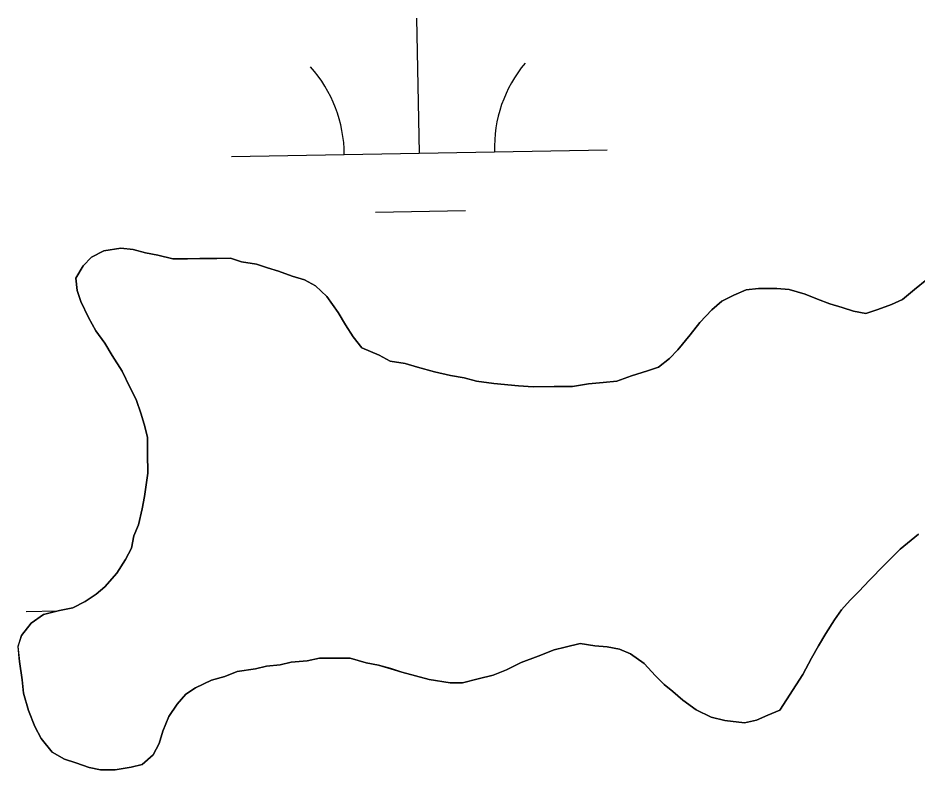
# Model space of a CAD drawing. Extents: x 3925854 to 3964121, y 224593 to 250589.
# Drawn here: x 3944669.4 to 3944909, y 230663.9 to 230864 of the extents above; entities that cross this region are included whole.
import ezdxf

# ---------------------------------------------------------------- set-up
doc = ezdxf.new("R2010")
doc.units = 0
doc.layers.add('V-TOPO-SHOR', color=7, linetype='Continuous')
doc.layers.add('V-WETL-SWMP', color=7, linetype='Continuous')

msp = doc.modelspace()

# ---------------------------------------------------------------- linework, layer by layer
at = {"layer": 'V-TOPO-SHOR'}
for points in [[(3944872.263, 230679.76), (3944869.005, 230678.416), (3944866.07, 230677.079), (3944862.804, 230676.391), (3944857.561, 230676.991), (3944853.948, 230677.937), (3944850.002, 230679.862), (3944846.375, 230682.444), (3944843.733, 230684.71), (3944841.42, 230686.649), (3944839.106, 230688.918), (3944836.126, 230692.16), (3944832.499, 230694.743), (3944829.54, 230696.023), (3944826.259, 230696.645), (3944822.984, 230696.938), (3944819.048, 230697.555), (3944815.13, 230696.533), (3944812.191, 230695.847), (3944807.952, 230694.167), (3944803.387, 230692.486), (3944799.477, 230690.481), (3944795.889, 230689.135), (3944791.971, 230688.113), (3944787.728, 230687.087), (3944784.453, 230687.055), (3944778.879, 230687.98), (3944775.268, 230688.926), (3944771.657, 230689.873), (3944768.7, 230690.825), (3944765.417, 230691.773), (3944762.138, 230692.394), (3944757.868, 230693.661), (3944754.268, 230693.625), (3944749.684, 230693.577), (3944746.42, 230692.889), (3944742.166, 230692.521), (3944739.227, 230691.835), (3944735.631, 230691.47), (3944732.69, 230690.786), (3944727.787, 230690.081), (3944724.527, 230688.74), (3944720.937, 230687.72), (3944716.699, 230685.713), (3944714.098, 230684.05), (3944711.833, 230681.408), (3944709.574, 230678.113), (3944707.979, 230674.169), (3944707.029, 230670.884), (3944705.423, 230667.922), (3944702.503, 230665.272), (3944699.564, 230664.588), (3944695.314, 230663.892), (3944691.386, 230663.851), (3944688.433, 230664.475), (3944684.818, 230665.749), (3944681.863, 230666.702), (3944678.57, 230668.633), (3944675.588, 230672.202), (3944673.919, 230675.461), (3944672.237, 230679.698), (3944670.881, 230684.267), (3944670.519, 230687.866), (3944669.814, 230692.768), (3944669.448, 230696.694), (3944670.398, 230699.65), (3944672.985, 230702.949), (3944676.235, 230705.276), (3944680.48, 230706.3), (3944684.075, 230706.992), (3944687.331, 230708.661), (3944690.258, 230710.656), (3944692.529, 230712.642), (3944695.767, 230716.275), (3944698.022, 230719.9), (3944699.627, 230722.862), (3944700.25, 230726.143), (3944701.53, 230729.102), (3944702.468, 230733.368), (3944703.088, 230736.647), (3944704.01, 230742.877), (3944703.955, 230748.114), (3944703.912, 230752.369), (3944703.228, 230755.308), (3944702.214, 230758.573), (3944700.864, 230762.486), (3944699.195, 230765.745), (3944697.188, 230769.98), (3944694.526, 230774.209), (3944692.529, 230777.461), (3944690.202, 230780.712), (3944688.203, 230784.294), (3944686.194, 230788.529), (3944685.185, 230791.466), (3944684.822, 230794.734), (3944686.753, 230798.027), (3944689.023, 230800.344), (3944692.279, 230802.013), (3944696.854, 230802.713), (3944700.133, 230802.42), (3944703.416, 230801.47)], [(3944703.416, 230801.47), (3944706.695, 230800.85), (3944710.633, 230799.908), (3944714.561, 230799.946), (3944717.836, 230799.979), (3944722.417, 230800.026), (3944726.02, 230800.063), (3944728.975, 230799.111), (3944732.909, 230798.496), (3944735.864, 230797.542), (3944738.822, 230796.592), (3944742.434, 230795.318), (3944745.719, 230794.37), (3944748.681, 230792.762), (3944751.657, 230789.846), (3944754.647, 230785.621), (3944756.643, 230782.366), (3944758.64, 230779.114), (3944760.963, 230776.192), (3944765.565, 230774.273), (3944768.528, 230772.665), (3944772.462, 230772.051), (3944775.745, 230771.102), (3944780.343, 230769.839), (3944784.607, 230768.901), (3944788.213, 230768.282), (3944791.498, 230767.332), (3944796.088, 230766.726), (3944802.642, 230766.136), (3944806.572, 230765.849), (3944812.136, 230765.905), (3944817.047, 230765.956), (3944821.297, 230766.652), (3944825.221, 230767.021), (3944828.817, 230767.383), (3944832.733, 230768.733), (3944836.974, 230770.085), (3944839.911, 230771.096), (3944842.834, 230773.419), (3944845.103, 230775.733), (3944848.337, 230779.694), (3944850.921, 230782.993), (3944854.161, 230786.301), (3944856.758, 230788.619), (3944860.014, 230790.288), (3944863.275, 230791.632), (3944866.543, 230791.992), (3944871.454, 230792.041), (3944874.731, 230791.746), (3944878.999, 230790.481), (3944882.286, 230789.205), (3944885.573, 230787.929), (3944888.856, 230786.979), (3944891.814, 230786.026), (3944895.092, 230785.406), (3944898.357, 230786.421), (3944901.945, 230787.767), (3944904.878, 230789.106), (3944908.124, 230791.756), (3944911.37, 230794.409)], [(3944909.111, 230726.62), (3944904.241, 230722.643), (3944900.028, 230718.344), (3944896.139, 230714.375), (3944893.223, 230711.399), (3944890.955, 230709.085), (3944888.69, 230706.443), (3944886.753, 230703.803), (3944884.496, 230700.18), (3944882.567, 230696.887), (3944880.636, 230693.594), (3944878.387, 230689.316), (3944872.263, 230679.76)]]:
    msp.add_lwpolyline(points, dxfattribs=at)
at = {"layer": 'V-WETL-SWMP'}
for p, q in [((3944776.298, 230828.029), (3944775.644, 230864.023)), ((3944726.306, 230827.12), (3944826.29, 230828.938)), ((3944764.581, 230812.383), (3944788.577, 230812.819)), ((3944692.279, 230802.013), (3944689.022, 230800.343)), ((3944696.855, 230802.714), (3944692.279, 230802.013)), ((3944700.132, 230802.42), (3944696.855, 230802.714)), ((3944703.415, 230801.471), (3944700.132, 230802.42)), ((3944706.695, 230800.849), (3944703.415, 230801.471)), ((3944689.022, 230800.343), (3944686.754, 230798.028)), ((3944710.633, 230799.907), (3944706.695, 230800.849)), ((3944714.562, 230799.947), (3944710.633, 230799.907)), ((3944717.835, 230799.98), (3944714.562, 230799.947)), ((3944722.418, 230800.026), (3944717.835, 230799.98)), ((3944726.019, 230800.063), (3944722.418, 230800.026)), ((3944728.975, 230799.111), (3944726.019, 230800.063)), ((3944732.909, 230798.496), (3944728.975, 230799.111)), ((3944686.754, 230798.028), (3944684.823, 230794.735)), ((3944735.865, 230797.543), (3944732.909, 230798.496)), ((3944738.821, 230796.591), (3944735.865, 230797.543)), ((3944742.435, 230795.318), (3944738.821, 230796.591)), ((3944684.823, 230794.735), (3944685.184, 230791.465)), ((3944745.719, 230794.369), (3944742.435, 230795.318)), ((3944748.681, 230792.762), (3944745.719, 230794.369)), ((3944911.37, 230794.409), (3944908.124, 230791.757)), ((3944751.657, 230789.846), (3944748.681, 230792.762)), ((3944866.544, 230791.991), (3944863.274, 230791.631)), ((3944871.455, 230792.041), (3944866.544, 230791.991)), ((3944874.731, 230791.747), (3944871.455, 230792.041)), ((3944879, 230790.481), (3944874.731, 230791.747)), ((3944908.124, 230791.757), (3944904.877, 230789.106)), ((3944685.184, 230791.465), (3944686.195, 230788.529)), ((3944754.646, 230785.621), (3944751.657, 230789.846)), ((3944860.014, 230790.288), (3944856.757, 230788.619)), ((3944863.274, 230791.631), (3944860.014, 230790.288)), ((3944882.287, 230789.204), (3944879, 230790.481)), ((3944686.195, 230788.529), (3944688.203, 230784.293)), ((3944856.757, 230788.619), (3944854.162, 230786.301)), ((3944885.573, 230787.928), (3944882.287, 230789.204)), ((3944888.857, 230786.979), (3944885.573, 230787.928)), ((3944891.813, 230786.027), (3944888.857, 230786.979)), ((3944901.944, 230787.766), (3944898.356, 230786.421)), ((3944904.877, 230789.106), (3944901.944, 230787.766)), ((3944756.644, 230782.367), (3944754.646, 230785.621)), ((3944854.162, 230786.301), (3944850.922, 230782.994)), ((3944895.093, 230785.405), (3944891.813, 230786.027)), ((3944898.356, 230786.421), (3944895.093, 230785.405)), ((3944688.203, 230784.293), (3944690.203, 230780.712)), ((3944758.641, 230779.114), (3944756.644, 230782.367)), ((3944850.922, 230782.994), (3944848.336, 230779.694)), ((3944690.203, 230780.712), (3944692.528, 230777.462)), ((3944692.528, 230777.462), (3944694.525, 230774.209)), ((3944760.962, 230776.191), (3944758.641, 230779.114)), ((3944848.336, 230779.694), (3944845.102, 230775.733)), ((3944765.565, 230774.273), (3944760.962, 230776.191)), ((3944845.102, 230775.733), (3944842.834, 230773.418)), ((3944694.525, 230774.209), (3944697.187, 230769.98)), ((3944768.527, 230772.666), (3944765.565, 230774.273)), ((3944772.462, 230772.051), (3944768.527, 230772.666)), ((3944842.834, 230773.418), (3944839.911, 230771.097)), ((3944775.745, 230771.102), (3944772.462, 230772.051)), ((3944780.342, 230769.839), (3944775.745, 230771.102)), ((3944839.911, 230771.097), (3944836.975, 230770.085)), ((3944697.187, 230769.98), (3944699.194, 230765.744)), ((3944784.607, 230768.9), (3944780.342, 230769.839)), ((3944788.214, 230768.282), (3944784.607, 230768.9)), ((3944791.498, 230767.333), (3944788.214, 230768.282)), ((3944832.733, 230768.733), (3944828.818, 230767.384)), ((3944836.975, 230770.085), (3944832.733, 230768.733)), ((3944699.194, 230765.744), (3944700.864, 230762.487)), ((3944796.087, 230766.725), (3944791.498, 230767.333)), ((3944802.641, 230766.137), (3944796.087, 230766.725)), ((3944806.572, 230765.849), (3944802.641, 230766.137)), ((3944812.137, 230765.905), (3944806.572, 230765.849)), ((3944817.047, 230765.955), (3944812.137, 230765.905)), ((3944821.296, 230766.653), (3944817.047, 230765.955)), ((3944825.221, 230767.02), (3944821.296, 230766.653)), ((3944828.818, 230767.384), (3944825.221, 230767.02)), ((3944700.864, 230762.487), (3944702.213, 230758.572)), ((3944702.213, 230758.572), (3944703.228, 230755.309)), ((3944703.228, 230755.309), (3944703.912, 230752.369)), ((3944703.912, 230752.369), (3944703.955, 230748.114)), ((3944703.955, 230748.114), (3944704.009, 230742.877)), ((3944704.009, 230742.877), (3944703.089, 230736.647)), ((3944703.089, 230736.647), (3944702.468, 230733.367)), ((3944702.468, 230733.367), (3944701.529, 230729.102)), ((3944701.529, 230729.102), (3944700.249, 230726.142)), ((3944700.249, 230726.142), (3944699.628, 230722.862)), ((3944904.24, 230722.642), (3944909.11, 230726.62)), ((3944699.628, 230722.862), (3944698.021, 230719.9)), ((3944900.028, 230718.343), (3944904.24, 230722.642)), ((3944698.021, 230719.9), (3944695.766, 230716.276)), ((3944896.139, 230714.375), (3944900.028, 230718.343)), ((3944695.766, 230716.276), (3944692.529, 230712.642)), ((3944692.529, 230712.642), (3944690.258, 230710.655)), ((3944893.223, 230711.4), (3944896.139, 230714.375)), ((3944690.258, 230710.655), (3944687.331, 230708.661)), ((3944890.955, 230709.085), (3944893.223, 230711.4)), ((3944687.331, 230708.661), (3944684.074, 230706.991)), ((3944888.69, 230706.443), (3944890.955, 230709.085)), ((3944671.655, 230706.036), (3944680.015, 230706.188)), ((3944680.48, 230706.3), (3944676.235, 230705.275)), ((3944684.074, 230706.991), (3944680.48, 230706.3)), ((3944886.752, 230703.804), (3944888.69, 230706.443)), ((3944676.235, 230705.275), (3944672.985, 230702.95)), ((3944884.497, 230700.18), (3944886.752, 230703.804)), ((3944672.985, 230702.95), (3944670.399, 230699.65)), ((3944670.399, 230699.65), (3944669.447, 230696.694)), ((3944882.566, 230696.887), (3944884.497, 230700.18)), ((3944669.447, 230696.694), (3944669.814, 230692.769)), ((3944807.952, 230694.168), (3944812.191, 230695.847)), ((3944812.191, 230695.847), (3944815.131, 230696.532)), ((3944815.131, 230696.532), (3944819.049, 230697.554)), ((3944819.049, 230697.554), (3944822.984, 230696.939)), ((3944822.984, 230696.939), (3944826.26, 230696.645)), ((3944826.26, 230696.645), (3944829.54, 230696.023)), ((3944829.54, 230696.023), (3944832.5, 230694.743)), ((3944880.636, 230693.594), (3944882.566, 230696.887)), ((3944746.419, 230692.89), (3944749.685, 230693.578)), ((3944749.685, 230693.578), (3944754.268, 230693.624)), ((3944754.268, 230693.624), (3944757.869, 230693.661)), ((3944757.869, 230693.661), (3944762.138, 230692.394)), ((3944803.386, 230692.485), (3944807.952, 230694.168)), ((3944832.5, 230694.743), (3944836.127, 230692.161)), ((3944878.387, 230689.315), (3944880.636, 230693.594)), ((3944669.814, 230692.769), (3944670.518, 230687.866)), ((3944732.69, 230690.787), (3944735.63, 230691.471)), ((3944735.63, 230691.471), (3944739.227, 230691.835)), ((3944739.227, 230691.835), (3944742.166, 230692.52)), ((3944742.166, 230692.52), (3944746.419, 230692.89)), ((3944762.138, 230692.394), (3944765.418, 230691.773)), ((3944765.418, 230691.773), (3944768.701, 230690.824)), ((3944799.478, 230690.481), (3944803.386, 230692.485)), ((3944836.127, 230692.161), (3944839.106, 230688.918)), ((3944720.936, 230687.721), (3944724.526, 230688.74)), ((3944724.526, 230688.74), (3944727.787, 230690.082)), ((3944727.787, 230690.082), (3944732.69, 230690.787)), ((3944768.701, 230690.824), (3944771.657, 230689.872)), ((3944771.657, 230689.872), (3944775.268, 230688.926)), ((3944775.268, 230688.926), (3944778.879, 230687.981)), ((3944791.972, 230688.113), (3944795.89, 230689.135)), ((3944795.89, 230689.135), (3944799.478, 230690.481)), ((3944839.106, 230688.918), (3944841.421, 230686.649)), ((3944872.264, 230679.759), (3944878.387, 230689.315)), ((3944670.518, 230687.866), (3944670.882, 230684.268)), ((3944716.7, 230685.714), (3944720.936, 230687.721)), ((3944778.879, 230687.981), (3944784.453, 230687.055)), ((3944784.453, 230687.055), (3944787.727, 230687.088)), ((3944787.727, 230687.088), (3944791.972, 230688.113)), ((3944841.421, 230686.649), (3944843.732, 230684.709)), ((3944670.882, 230684.268), (3944672.238, 230679.699)), ((3944711.833, 230681.409), (3944714.098, 230684.051)), ((3944714.098, 230684.051), (3944716.7, 230685.714)), ((3944843.732, 230684.709), (3944846.374, 230682.444)), ((3944846.374, 230682.444), (3944850.001, 230679.861)), ((3944672.238, 230679.699), (3944673.918, 230675.46)), ((3944709.575, 230678.112), (3944711.833, 230681.409)), ((3944850.001, 230679.861), (3944853.949, 230677.937)), ((3944869.004, 230678.417), (3944872.264, 230679.759)), ((3944707.978, 230674.168), (3944709.575, 230678.112)), ((3944853.949, 230677.937), (3944857.56, 230676.991)), ((3944857.56, 230676.991), (3944862.804, 230676.39)), ((3944862.804, 230676.39), (3944866.071, 230677.078)), ((3944866.071, 230677.078), (3944869.004, 230678.417)), ((3944673.918, 230675.46), (3944675.587, 230672.203)), ((3944675.587, 230672.203), (3944678.57, 230668.632)), ((3944707.029, 230670.884), (3944707.978, 230674.168)), ((3944705.422, 230667.922), (3944707.029, 230670.884)), ((3944678.57, 230668.632), (3944681.863, 230666.701)), ((3944702.502, 230665.273), (3944705.422, 230667.922)), ((3944681.863, 230666.701), (3944684.819, 230665.749)), ((3944684.819, 230665.749), (3944688.433, 230664.476)), ((3944699.563, 230664.589), (3944702.502, 230665.273)), ((3944688.433, 230664.476), (3944691.386, 230663.851)), ((3944691.386, 230663.851), (3944695.314, 230663.891)), ((3944695.314, 230663.891), (3944699.563, 230664.589))]:
    msp.add_line(p, q, dxfattribs=at)
for centre, start, end in [((3944831.523, 230829.508), 140.26988, 181.81353), ((3944721.056, 230827.5), 0.26988, 41.81354)]:
    msp.add_arc(centre, 35.246, start, end, dxfattribs=at)

doc.saveas('drawing.dxf')
